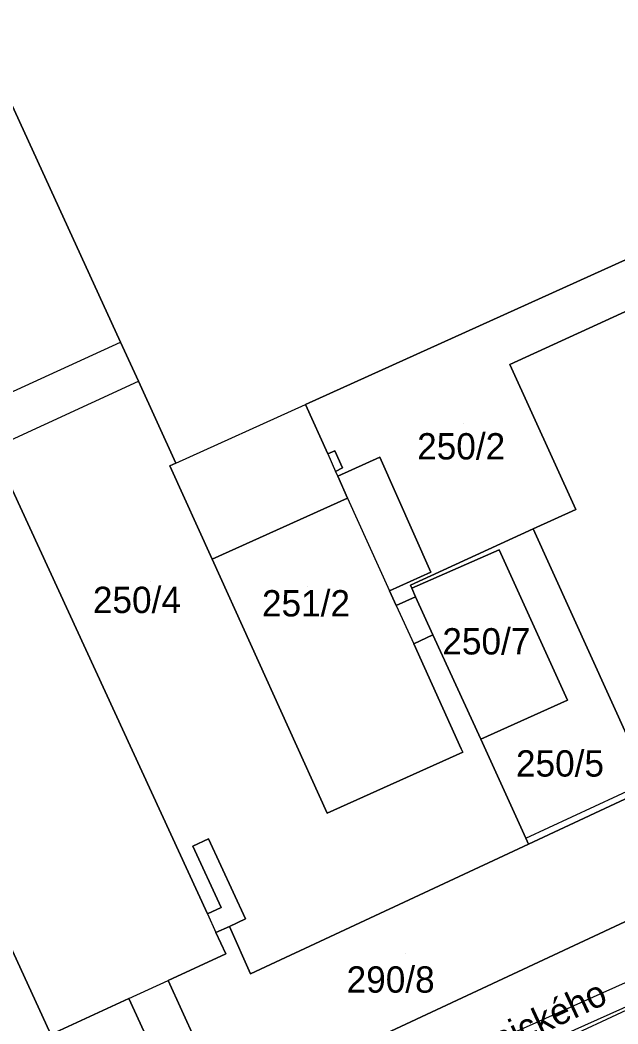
# Model space of a CAD drawing. Extents: x -264070 to -262271, y -1238894 to -1238141.
# Drawn here: x -263444.9 to -263399.4, y -1238650.2 to -1238573.9 of the extents above; entities that cross this region are included whole.
import ezdxf

# ---------------------------------------------------------------- set-up
doc = ezdxf.new("R2010")
doc.units = 0
for name, color, linetype in [('body_kn', 7, 'Continuous'), ('kladpar_druhypozemkov', 7, 'Continuous'), ('kladpar_hranice', 7, 'Continuous'), ('kladpar_parcelnecisla', 7, 'Continuous'), ('kladpar_plochy', 7, 'Continuous'), ('popisy', 7, 'Continuous'), ('tarchy_linie', 7, 'Continuous'), ('zappar_hrandruhpozemk', 7, 'Continuous')]:
    doc.layers.add(name, color=color, linetype=linetype)

msp = doc.modelspace()

# ---------------------------------------------------------------- linework, layer by layer
at = {"layer": 'body_kn'}
for p, q in [((-263437.27, -1238598.43), (-263437.27, -1238598.43)), ((-263407.66, -1238600.13), (-263407.66, -1238600.13)), ((-263435.9, -1238601.4), (-263435.9, -1238601.4)), ((-263423.21, -1238603.17), (-263423.21, -1238603.17)), ((-263423.21, -1238603.17), (-263423.21, -1238603.17)), ((-263420.97, -1238606.68), (-263420.97, -1238606.68)), ((-263421.51, -1238606.92), (-263421.51, -1238606.92)), ((-263421.51, -1238606.92), (-263421.51, -1238606.92)), ((-263417.55, -1238607.16), (-263417.55, -1238607.16)), ((-263433.51, -1238607.82), (-263433.51, -1238607.82)), ((-263433.05, -1238607.61), (-263433.05, -1238607.61)), ((-263433.05, -1238607.61), (-263433.05, -1238607.61)), ((-263420.91, -1238608.26), (-263420.91, -1238608.26)), ((-263420.38, -1238607.97), (-263420.38, -1238607.97)), ((-263420.75, -1238608.61), (-263420.75, -1238608.61)), ((-263420, -1238610.28), (-263420, -1238610.28)), ((-263402.65, -1238611.14), (-263402.65, -1238611.14)), ((-263405.88, -1238612.62), (-263405.88, -1238612.62)), ((-263408.48, -1238614.21), (-263408.48, -1238614.21)), ((-263430.29, -1238614.92), (-263430.29, -1238614.92)), ((-263430.29, -1238614.92), (-263430.29, -1238614.92)), ((-263413.68, -1238615.9), (-263413.68, -1238615.9)), ((-263413.68, -1238615.9), (-263413.68, -1238615.9)), ((-263416.81, -1238617.32), (-263416.81, -1238617.32)), ((-263415.22, -1238616.89), (-263415.22, -1238616.89)), ((-263415.12, -1238617.12), (-263415.12, -1238617.12)), ((-263414.83, -1238617.77), (-263414.83, -1238617.77)), ((-263416.3, -1238618.44), (-263416.3, -1238618.44)), ((-263416.3, -1238618.44), (-263416.3, -1238618.44)), ((-263413.51, -1238620.66), (-263413.51, -1238620.66)), ((-263413.51, -1238620.66), (-263413.51, -1238620.66)), ((-263414.97, -1238621.36), (-263414.97, -1238621.36)), ((-263403.29, -1238625.62), (-263403.29, -1238625.62)), ((-263409.88, -1238628.6), (-263409.88, -1238628.6)), ((-263411.36, -1238629.32), (-263411.36, -1238629.32)), ((-263411.24, -1238629.58), (-263411.24, -1238629.58)), ((-263421.54, -1238634.23), (-263421.54, -1238634.23)), ((-263430.57, -1238636.18), (-263430.57, -1238636.18)), ((-263406.45, -1238636.12), (-263406.45, -1238636.12)), ((-263406.45, -1238636.12), (-263406.45, -1238636.12)), ((-263431.76, -1238636.72), (-263431.76, -1238636.72)), ((-263406.24, -1238636.57), (-263406.24, -1238636.57)), ((-263429.6, -1238641.39), (-263429.6, -1238641.39)), ((-263430.66, -1238641.88), (-263430.66, -1238641.88)), ((-263430.66, -1238641.88), (-263430.66, -1238641.88)), ((-263427.76, -1238642.26), (-263427.76, -1238642.26)), ((-263427.76, -1238642.26), (-263427.76, -1238642.26)), ((-263430.01, -1238643.29), (-263430.01, -1238643.29)), ((-263428.97, -1238642.82), (-263428.97, -1238642.82)), ((-263429.26, -1238644.92), (-263429.26, -1238644.92)), ((-263433.65, -1238646.94), (-263433.65, -1238646.94)), ((-263427.37, -1238646.44), (-263427.37, -1238646.44)), ((-263436.64, -1238648.31), (-263436.64, -1238648.31)), ((-263436.64, -1238648.31), (-263436.64, -1238648.31))]:
    msp.add_line(p, q, dxfattribs=at)
at = {"layer": 'kladpar_druhypozemkov'}
for p, q in [((-263411.22, -1238604.64), (-263411.22, -1238604.64)), ((-263434.99, -1238616.59), (-263434.99, -1238616.59)), ((-263423.05, -1238616.97), (-263423.05, -1238616.97)), ((-263409.16, -1238620.17), (-263409.16, -1238620.17)), ((-263403.14, -1238629.38), (-263403.14, -1238629.38)), ((-263415.6, -1238644.92), (-263415.6, -1238644.92))]:
    msp.add_line(p, q, dxfattribs=at)
at = {"layer": 'kladpar_hranice'}
for p, q in [((-263430.29, -1238614.92), (-263420, -1238610.28)), ((-263420, -1238610.28), (-263430.29, -1238614.92))]:
    msp.add_line(p, q, dxfattribs=at)
for points in [[(-263430.29, -1238614.92), (-263433.51, -1238607.82), (-263433.05, -1238607.61), (-263435.9, -1238601.4), (-263437.27, -1238598.43), (-263446.62, -1238578.06), (-263451.19, -1238580.16), (-263459.84, -1238560.91), (-263457.19, -1238559.75), (-263458.83, -1238556.06), (-263457.05, -1238555.33), (-263459.83, -1238549.28), (-263460.42, -1238547.97), (-263416.38, -1238527.81), (-263415.91, -1238528.86), (-263415.77, -1238529.17)], [(-263415.77, -1238529.17), (-263406.33, -1238550.04), (-263402.47, -1238548.32), (-263399.12, -1238555.65), (-263398.13, -1238557.82), (-263394.67, -1238565.38), (-263398.65, -1238567.15), (-263389.34, -1238587.86), (-263423.21, -1238603.17), (-263421.51, -1238606.92), (-263420.97, -1238606.68), (-263420.38, -1238607.97), (-263420.91, -1238608.26), (-263420.75, -1238608.61), (-263420, -1238610.28)], [(-263433.5, -1238655.14), (-263436.64, -1238648.31), (-263442.57, -1238651.04), (-263453.28, -1238627.72), (-263456.9, -1238629.38), (-263465.85, -1238609.69), (-263462.89, -1238608.33), (-263462.31, -1238608.07), (-263485.72, -1238557.13), (-263472.47, -1238551.04), (-263458.49, -1238581.41), (-263455.97, -1238580.21), (-263452.76, -1238587.01), (-263454.31, -1238587.67), (-263456.41, -1238583.32), (-263457.4, -1238583.79), (-263448.33, -1238603.49), (-263446.96, -1238606.47), (-263430.66, -1238641.88), (-263429.6, -1238641.39), (-263431.76, -1238636.72), (-263430.57, -1238636.18), (-263427.76, -1238642.26)], [(-263491, -1238556.66), (-263487.31, -1238555.22), (-263481.37, -1238568.14), (-263462.89, -1238608.33), (-263465.85, -1238609.69), (-263456.9, -1238629.38), (-263453.28, -1238627.72), (-263442.57, -1238651.04), (-263436.64, -1238648.31), (-263433.5, -1238655.14)], [(-263366.32, -1238577.45), (-263350.81, -1238610.69), (-263396.98, -1238632.25), (-263397.18, -1238631.82), (-263405.88, -1238612.62), (-263402.65, -1238611.14), (-263407.66, -1238600.13), (-263378.68, -1238586.85), (-263379.88, -1238583.99), (-263380.02, -1238583.64), (-263366.32, -1238577.45)], [(-263446.62, -1238578.06), (-263437.27, -1238598.43), (-263435.9, -1238601.4), (-263433.05, -1238607.61), (-263433.51, -1238607.82), (-263430.29, -1238614.92), (-263421.54, -1238634.23), (-263411.24, -1238629.58), (-263411.36, -1238629.32), (-263414.97, -1238621.36), (-263413.51, -1238620.66), (-263409.88, -1238628.6), (-263406.45, -1238636.12), (-263406.24, -1238636.57), (-263427.37, -1238646.44), (-263428.97, -1238642.82), (-263427.76, -1238642.26), (-263430.57, -1238636.18), (-263431.76, -1238636.72), (-263429.6, -1238641.39), (-263430.66, -1238641.88), (-263446.96, -1238606.47)], [(-263423.21, -1238603.17), (-263389.34, -1238587.86), (-263385.23, -1238586), (-263380.02, -1238583.64), (-263379.88, -1238583.99), (-263378.68, -1238586.85), (-263407.66, -1238600.13), (-263402.65, -1238611.14), (-263405.88, -1238612.62), (-263415.22, -1238616.89), (-263415.12, -1238617.12), (-263414.83, -1238617.77), (-263416.3, -1238618.44), (-263416.81, -1238617.32), (-263413.68, -1238615.9), (-263417.55, -1238607.16), (-263420.75, -1238608.61), (-263420.91, -1238608.26), (-263420.38, -1238607.97), (-263420.97, -1238606.68), (-263421.51, -1238606.92), (-263423.21, -1238603.17)], [(-263420, -1238610.28), (-263420.75, -1238608.61), (-263417.55, -1238607.16), (-263413.68, -1238615.9)], [(-263397.18, -1238631.82), (-263396.98, -1238632.25), (-263406.24, -1238636.57), (-263406.45, -1238636.12), (-263409.88, -1238628.6), (-263403.29, -1238625.62), (-263408.48, -1238614.21), (-263415.12, -1238617.12), (-263415.22, -1238616.89), (-263405.88, -1238612.62), (-263397.18, -1238631.82)], [(-263413.51, -1238620.66), (-263414.83, -1238617.77), (-263415.12, -1238617.12), (-263408.48, -1238614.21), (-263403.29, -1238625.62), (-263409.88, -1238628.6), (-263413.51, -1238620.66)], [(-263413.68, -1238615.9), (-263416.81, -1238617.32), (-263416.3, -1238618.44), (-263414.83, -1238617.77), (-263413.51, -1238620.66), (-263414.97, -1238621.36), (-263411.36, -1238629.32), (-263411.24, -1238629.58), (-263421.54, -1238634.23), (-263430.29, -1238614.92)], [(-263430.51, -1238653.77), (-263433.65, -1238646.94), (-263429.26, -1238644.92), (-263430.01, -1238643.29), (-263428.97, -1238642.82), (-263427.37, -1238646.44), (-263406.24, -1238636.57), (-263396.98, -1238632.25), (-263393.49, -1238639.95), (-263433.37, -1238658.55)], [(-263433.37, -1238658.55), (-263393.49, -1238639.95), (-263382.28, -1238634.72)], [(-263427.76, -1238642.26), (-263428.97, -1238642.82), (-263430.01, -1238643.29), (-263429.26, -1238644.92), (-263433.65, -1238646.94), (-263430.51, -1238653.77)]]:
    msp.add_lwpolyline(points, dxfattribs=at)
at = {"layer": 'kladpar_plochy'}
for points in [[(-263472.47, -1238551.04), (-263458.49, -1238581.41), (-263455.97, -1238580.21), (-263452.76, -1238587.01), (-263454.31, -1238587.67), (-263456.41, -1238583.32), (-263457.4, -1238583.79), (-263448.33, -1238603.49), (-263446.96, -1238606.47), (-263430.66, -1238641.88), (-263429.6, -1238641.39), (-263431.76, -1238636.72), (-263430.57, -1238636.18), (-263427.76, -1238642.26), (-263428.97, -1238642.82), (-263430.01, -1238643.29), (-263429.26, -1238644.92), (-263433.65, -1238646.94), (-263430.51, -1238653.77)], [(-263447.72, -1238657.32), (-263470.95, -1238603.2), (-263490.98, -1238556.7), (-263491, -1238556.66), (-263487.31, -1238555.22), (-263481.37, -1238568.14), (-263462.89, -1238608.33), (-263465.85, -1238609.69), (-263456.9, -1238629.38), (-263453.28, -1238627.72), (-263442.57, -1238651.04), (-263436.64, -1238648.31), (-263433.5, -1238655.14)], [(-263433.5, -1238655.14), (-263436.64, -1238648.31), (-263442.57, -1238651.04), (-263453.28, -1238627.72), (-263456.9, -1238629.38), (-263465.85, -1238609.69), (-263462.89, -1238608.33), (-263462.31, -1238608.07), (-263485.72, -1238557.13)], [(-263389.34, -1238587.86), (-263423.21, -1238603.17), (-263421.51, -1238606.92), (-263420.97, -1238606.68), (-263420.38, -1238607.97), (-263420.91, -1238608.26), (-263420.75, -1238608.61), (-263420, -1238610.28), (-263430.29, -1238614.92), (-263433.51, -1238607.82), (-263433.05, -1238607.61), (-263435.9, -1238601.4), (-263437.27, -1238598.43), (-263446.62, -1238578.06), (-263451.19, -1238580.16), (-263459.84, -1238560.91)], [(-263446.62, -1238578.06), (-263437.27, -1238598.43), (-263435.9, -1238601.4), (-263433.05, -1238607.61), (-263433.51, -1238607.82), (-263430.29, -1238614.92), (-263421.54, -1238634.23), (-263411.24, -1238629.58), (-263411.36, -1238629.32), (-263414.97, -1238621.36), (-263413.51, -1238620.66), (-263409.88, -1238628.6), (-263406.45, -1238636.12), (-263406.24, -1238636.57), (-263427.37, -1238646.44), (-263428.97, -1238642.82), (-263427.76, -1238642.26), (-263430.57, -1238636.18), (-263431.76, -1238636.72), (-263429.6, -1238641.39), (-263430.66, -1238641.88), (-263446.96, -1238606.47)], [(-263433.37, -1238658.55), (-263393.49, -1238639.95), (-263382.28, -1238634.72), (-263346.03, -1238617.87), (-263340.45, -1238621.95), (-263338.28, -1238623.55), (-263351.94, -1238629.84), (-263374.82, -1238640.43), (-263377.12, -1238641.49), (-263387.94, -1238646.5), (-263397.65, -1238651)], [(-263430.51, -1238653.77), (-263433.65, -1238646.94), (-263429.26, -1238644.92), (-263430.01, -1238643.29), (-263428.97, -1238642.82), (-263427.37, -1238646.44), (-263406.24, -1238636.57), (-263396.98, -1238632.25), (-263393.49, -1238639.95), (-263433.37, -1238658.55)]]:
    msp.add_lwpolyline(points, dxfattribs=at)
for points in [[(-263366.32, -1238577.45), (-263350.81, -1238610.69), (-263396.98, -1238632.25), (-263397.18, -1238631.82), (-263405.88, -1238612.62), (-263402.65, -1238611.14), (-263407.66, -1238600.13), (-263378.68, -1238586.85), (-263379.88, -1238583.99), (-263380.02, -1238583.64)], [(-263423.21, -1238603.17), (-263389.34, -1238587.86), (-263385.23, -1238586), (-263380.02, -1238583.64), (-263379.88, -1238583.99), (-263378.68, -1238586.85), (-263407.66, -1238600.13), (-263402.65, -1238611.14), (-263405.88, -1238612.62), (-263415.22, -1238616.89), (-263415.12, -1238617.12), (-263414.83, -1238617.77), (-263416.3, -1238618.44), (-263416.81, -1238617.32), (-263413.68, -1238615.9), (-263417.55, -1238607.16), (-263420.75, -1238608.61), (-263420.91, -1238608.26), (-263420.38, -1238607.97), (-263420.97, -1238606.68), (-263421.51, -1238606.92)], [(-263413.68, -1238615.9), (-263416.81, -1238617.32), (-263416.3, -1238618.44), (-263414.83, -1238617.77), (-263413.51, -1238620.66), (-263414.97, -1238621.36), (-263411.36, -1238629.32), (-263411.24, -1238629.58), (-263421.54, -1238634.23), (-263430.29, -1238614.92), (-263420, -1238610.28), (-263420.75, -1238608.61), (-263417.55, -1238607.16)], [(-263397.18, -1238631.82), (-263396.98, -1238632.25), (-263406.24, -1238636.57), (-263406.45, -1238636.12), (-263409.88, -1238628.6), (-263403.29, -1238625.62), (-263408.48, -1238614.21), (-263415.12, -1238617.12), (-263415.22, -1238616.89), (-263405.88, -1238612.62)], [(-263413.51, -1238620.66), (-263414.83, -1238617.77), (-263415.12, -1238617.12), (-263408.48, -1238614.21), (-263403.29, -1238625.62), (-263409.88, -1238628.6)]]:
    msp.add_lwpolyline(points, close=True, dxfattribs=at)
at = {"layer": 'tarchy_linie'}
for points in [[(-263423.1, -1238657.93), (-263376.11, -1238636.9), (-263342.27, -1238620.62), (-263340.72, -1238621.76), (-263340.45, -1238621.95), (-263339.17, -1238622.9), (-263374.67, -1238639.98), (-263421.72, -1238661.03), (-263423.1, -1238657.93)], [(-263421.04, -1238658.87), (-263375.39, -1238638.44), (-263340.72, -1238621.76)]]:
    msp.add_lwpolyline(points, dxfattribs=at)
at = {"layer": 'zappar_hrandruhpozemk'}
for p, q in [((-263448.33, -1238603.49), (-263437.27, -1238598.43)), ((-263446.96, -1238606.47), (-263435.9, -1238601.4)), ((-263433.05, -1238607.61), (-263423.21, -1238603.17)), ((-263421.51, -1238606.92), (-263420.91, -1238608.26)), ((-263420, -1238610.28), (-263416.81, -1238617.32)), ((-263416.3, -1238618.44), (-263414.97, -1238621.36)), ((-263406.45, -1238636.12), (-263397.18, -1238631.82)), ((-263379.16, -1238640.07), (-263437.18, -1238667)), ((-263430.66, -1238641.88), (-263430.01, -1238643.29)), ((-263436.64, -1238648.31), (-263433.65, -1238646.94))]:
    msp.add_line(p, q, dxfattribs=at)

# ---------------------------------------------------------------- texts
at = {"layer": 'kladpar_parcelnecisla'}
for s, p in [('250/2', (-263414.709, -1238607.34)), ('250/4', (-263439.362, -1238619.01)), ('251/2', (-263426.508, -1238619.27)), ('250/7', (-263412.795, -1238622.16)), ('250/5', (-263407.197, -1238631.44)), ('290/8', (-263420.071, -1238647.86))]:
    msp.add_text(s, height=2, dxfattribs=at).set_placement(p)
at = {"layer": 'popisy'}
msp.add_text('Jilemnického', height=2, rotation=25, dxfattribs=at).set_placement((-263414.116, -1238655.147))

doc.saveas('drawing.dxf')
